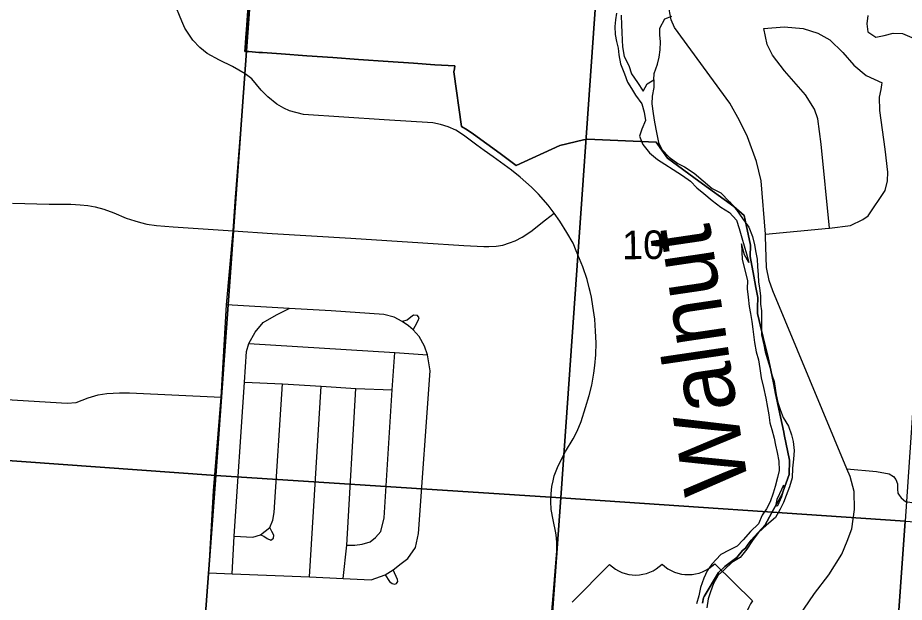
# Model space of a CAD drawing. Extents: x 114843 to 284848, y 317643 to 566895.
# Drawn here: x 241872 to 248717, y 384757 to 389274 of the extents above; entities that cross this region are included whole.
import ezdxf

# ---------------------------------------------------------------- set-up
doc = ezdxf.new("R2010")
doc.units = 0
for name, color, linetype in [('GM_X_City_Street', 7, 'Continuous'), ('GM_X_Corporation', 7, 'Continuous'), ('GM_X_County_Road', 7, 'Continuous'), ('GM_X_Major_River', 7, 'Continuous'), ('GM_X_Major_River_Text', 7, 'Continuous'), ('GM_X_Minor_River', 7, 'Continuous'), ('GM_X_Section', 7, 'Continuous'), ('GM_X_Section_Text', 7, 'Continuous'), ('GM_X_US_Shield', 7, 'Continuous')]:
    doc.layers.add(name, color=color, linetype=linetype)

msp = doc.modelspace()

# ---------------------------------------------------------------- linework, layer by layer
at = {"layer": 'GM_X_City_Street'}
msp.add_line((244125.3, 384953.3), (244214.5, 386426.1), dxfattribs=at)
for points in [[(243627.4, 388839.4), (243529.8, 388897.1), (243428.6, 388945.9), (243334.5, 388998.2), (243277.6, 389043.8), (243224.1, 389101.8), (243161.6, 389193.3), (243139.9, 389246.2), (243078.7, 389392.5), (243003, 389590), (242895.1, 389845.7), (242776.3, 390133.1), (242733.3, 390208.8), (242674.5, 390270.3), (242621.2, 390305.3), (242550.3, 390326), (242447.6, 390342.9), (242054.8, 390368.4), (241877.8, 390388.4), (241814, 390407.3)], [(247633.8, 389190.8), (247789.6, 389202.8), (247937.2, 389190.8), (248050.5, 389155.2), (248143.6, 389101.9), (248242.2, 389006.5), (248326.7, 388907.2), (248423.5, 388827.8), (248546.5, 388770.1)], [(248139.1, 387648), (248075.4, 388297.4), (248050, 388492.1), (248023, 388568.6), (247954.5, 388677.7), (247793.3, 388864.1), (247701, 388983.5), (247658.1, 389066.2), (247633.8, 389190.8)], [(243314, 384544.9), (243346.4, 384984), (243383.2, 385617.4), (243442.6, 386340.9), (243484.6, 387055), (243535, 387627.7), (243551.8, 387854), (243627.1, 388834.6), (243627.4, 388839.4)], [(245995.7, 384688.9), (246008.9, 384837.2), (246030.4, 385093.6), (246035, 385153.1), (246034.6, 385214.2), (246031, 385255.2), (246025.6, 385294.5), (246004.8, 385394.8), (245991.7, 385472.6), (245988.7, 385536.2), (245991.7, 385594), (245996.3, 385651.8), (246006.8, 385695.5), (246014.9, 385733.2), (246040.4, 385799.5), (246076.7, 385873.5), (246102.3, 385921.4), (246160.2, 386020.6), (246190.8, 386080.3), (246221.2, 386155), (246256.5, 386260.8), (246284.3, 386354), (246304.6, 386435.3), (246319.8, 386527.5), (246328.6, 386586.2), (246336.4, 386669.2), (246337.4, 386763), (246333.4, 386852.5), (246326.9, 386945.4), (246313.6, 387045), (246303, 387114.4), (246291.8, 387159.5), (246284.1, 387186.3), (246267.7, 387252.3), (246234.3, 387350.1), (246184, 387472.8), (246159.3, 387531.2), (246111, 387615.4), (246058.5, 387702.1), (246013.6, 387763.8), (245966.3, 387825.4), (245893.7, 387910.3), (245838.8, 387965.2), (245752, 388040.7), (245683.9, 388096.1), (245541.6, 388199.1), (245474.5, 388248.8), (245417.8, 388290.4), (245313.4, 388367.5), (245254.7, 388404), (245194, 388431.9), (245137, 388448.3), (245077.4, 388462.9), (244701.8, 388484.7), (244077.2, 388526.1), (243970.8, 388555.4), (243926.5, 388576.3), (243873.2, 388606), (243803.8, 388662.1), (243752.1, 388714.7), (243679, 388800.9), (243627.4, 388839.4)], [(248437.5, 387743.7), (248569.8, 387938.3), (248588.7, 388014.2), (248591.5, 388080.2), (248569.9, 388258.8), (248529.8, 388557.9), (248527.1, 388660.1), (248537.9, 388720.1), (248544.3, 388756.1), (248546.5, 388770.1)], [(241831.8, 387841.3), (242115.2, 387834.4), (242227.7, 387834.1), (242280.6, 387832.2), (242352.6, 387828.2), (242412.2, 387821.9), (242469.7, 387813.3), (242536.2, 387794.7), (242612.8, 387766), (242709.9, 387726.2), (242776.4, 387704.2), (242820.3, 387691), (242868.8, 387679), (242943.1, 387668.3), (243071.4, 387658), (243535, 387627.7), (243837.3, 387607.8), (244444.4, 387570), (244998.8, 387535), (245316.9, 387514.6), (245418.2, 387507.9), (245471, 387506.2), (245508.9, 387505.4), (245564.8, 387508), (245616.4, 387515.7), (245670.1, 387534), (245713.2, 387551.2), (245766.8, 387579), (245833.9, 387622.7), (245946.1, 387711.1), (246013.6, 387763.8)], [(247644.6, 387600.5), (248134.9, 387647.5), (248139.1, 387648), (248302.8, 387669.3), (248397.2, 387714.2), (248437.5, 387743.7)], [(243346.4, 384984), (243526.2, 384976.2), (244125.3, 384953.3), (244385, 384940.7), (244599.5, 384929.4), (244709.4, 384970), (244770.2, 385007), (244832.8, 385056.7), (244884.8, 385095), (244942.3, 385178.9), (244966.9, 385288), (245055.9, 386544.7), (245036.8, 386668), (245012.9, 386736.1), (244972.4, 386810.6), (244925.7, 386863), (244889.4, 386893.7), (244840.2, 386925.5), (244779.4, 386959.9), (244699.4, 386979.9), (244292, 387009.3), (243966.9, 387026.9), (243484.6, 387055)], [(243526.2, 384976.2), (243542.2, 385268.6), (243622.5, 386458.1), (243639, 386694.2), (243656.7, 386756), (243705, 386843.5), (243768, 386918.3), (243869.2, 386979), (243966.9, 387026.9)], [(244925.7, 386863), (244939.7, 386891.5), (244963.8, 386935.4), (244971.4, 386954.8), (244958.4, 386974), (244928.7, 386976.4), (244908.2, 386959.5), (244877.5, 386936.1), (244840.2, 386925.5)], [(243656.7, 386756), (244782.5, 386687.9), (245036.8, 386668)], [(244414, 385198.7), (244475.7, 385197.3), (244531.9, 385205), (244593.5, 385223.6), (244633.2, 385256.5), (244676.4, 385304), (244701, 385409.5), (244762.9, 386397.4), (244782.5, 386687.9)], [(243542.2, 385268.6), (243685.7, 385260.6), (243745.4, 385279.1), (243783.3, 385306.6), (243817.6, 385334.1), (243840.8, 385392.4), (243851.3, 385450.5), (243916.7, 386445.7)], [(243622.5, 386458.1), (243916.7, 386445.7), (244214.5, 386426.1), (244483.3, 386409.9), (244762.9, 386397.4)], [(241783.9, 386322.6), (242252.1, 386294.8), (242321.7, 386300.8), (242415, 386337.8), (242493.1, 386359.5), (242559.5, 386371.4), (242656.9, 386375.4), (242734.2, 386375.6), (243442.6, 386340.9)], [(244385, 384940.7), (244414, 385198.7), (244483.3, 386409.9)], [(248274.2, 385786.9), (248503.3, 385768.2), (248601.2, 385749.9), (248633.1, 385727.7), (248651, 385705.6), (248664.9, 385671.5), (248664.8, 385631.4), (248668.7, 385601.3), (248678.6, 385585.3), (248692.6, 385565.2), (248726.4, 385535), (248808.4, 385522.7), (248900.2, 385516.4)], [(243745.4, 385279.1), (243772.7, 385266.6), (243798.3, 385248.6), (243825.6, 385237.9), (243847.2, 385252.6), (243848.9, 385276.2), (243832.4, 385303.4), (243817.6, 385334.1)], [(244709.4, 384970), (244743.1, 384917.6), (244762.9, 384901.3), (244782.8, 384897), (244796.9, 384902.8), (244807, 384916.7), (244805.3, 384932.8), (244770.2, 385007)]]:
    msp.add_lwpolyline(points, dxfattribs=at)
at = {"layer": 'GM_X_Corporation'}
for points in [[(243660.7, 389515.8), (243639.6, 389217.6), (243632.6, 389118), (243627.2, 389042.2), (243625.8, 389013.2), (243655.6, 389011.8), (243734.4, 389006.3), (243760.6, 389004.4), (243905.5, 388994.2), (244104.4, 388980.2), (244303.5, 388966.2), (244502.4, 388952.2), (244733, 388935.9), (244927.2, 388922.3), (245091.5, 388910.7), (245247.8, 388901.6), (245243.3, 388879.3), (245239.2, 388854.8), (245297.1, 388434.4), (245342.4, 388407.4), (245391, 388374.2), (245595.6, 388224.9), (245720.4, 388131), (246056.4, 388286.8), (246239.5, 388330.9), (246268.1, 388335.9), (246800.7, 388312.4), (246887.8, 388189.1), (247130.6, 388012), (247399.9, 387815.5), (247480.6, 387744.5), (247488.2, 387708.9), (247529.1, 387516.8), (247526.7, 387428.9), (247555.4, 387275.9), (247571.6, 387189.4), (247586, 387112.7), (247584.6, 387035.8), (247584.1, 387010), (247583.8, 386988.5), (247596.9, 386934), (247604.9, 386900.3), (247628.1, 386803.8), (247650.9, 386709.1), (247666.4, 386644.7), (247686.5, 386549.6), (247706.9, 386452.3), (247726.7, 386358.2), (247728.9, 386347.5), (247749.3, 386248.6), (247786, 386071), (247789.6, 386053.5), (247830.5, 385855.2), (247830.2, 385840.6), (247828.9, 385756.3), (247828.6, 385743.9), (247782, 385614.5), (247774.1, 385592.7), (247697.7, 385454.7), (247692.1, 385444.6), (247643.1, 385356), (247557.7, 385263.6), (247533.9, 385235.8), (247512, 385206.6), (247492, 385176), (247467.2, 385156.4), (247423.6, 385103.4), (247332, 385034), (247283.6, 384986.2), (247173.3, 384801.6), (247167.4, 384791.8), (247160.2, 384750.5)], [(247160.2, 384750.5), (247167.4, 384791.8), (247173.3, 384801.6), (247283.6, 384986.2), (247332, 385034), (247423.6, 385103.4), (247467.2, 385156.4), (247492, 385176), (247512, 385206.6), (247533.9, 385235.8), (247557.7, 385263.6), (247643.1, 385356), (247692.1, 385444.6), (247697.7, 385454.7), (247774.1, 385592.7), (247782, 385614.5), (247828.6, 385743.9), (247828.9, 385756.3), (247830.2, 385840.6), (247830.5, 385855.2), (247789.6, 386053.5), (247786, 386071), (247749.3, 386248.6), (247728.9, 386347.5), (247726.7, 386358.2), (247706.9, 386452.3), (247686.5, 386549.6), (247666.4, 386644.7), (247650.9, 386709.1), (247628.1, 386803.8), (247604.9, 386900.3), (247596.9, 386934), (247583.8, 386988.5), (247584.1, 387010), (247584.6, 387035.8), (247586, 387112.7), (247571.6, 387189.4), (247555.4, 387275.9), (247526.7, 387428.9), (247529.1, 387516.8), (247488.2, 387708.9), (247480.6, 387744.5), (247399.9, 387815.5), (247130.6, 388012), (246887.8, 388189.1), (246800.7, 388312.4), (246268.1, 388335.9), (246239.5, 388330.9), (246056.4, 388286.8), (245720.4, 388131), (245595.6, 388224.9), (245391, 388374.2), (245342.4, 388407.4), (245297.1, 388434.4), (245239.2, 388854.8), (245243.3, 388879.3), (245247.8, 388901.6), (245091.5, 388910.7), (244927.2, 388922.3), (244733, 388935.9), (244502.4, 388952.2), (244303.5, 388966.2), (244104.4, 388980.2), (243905.5, 388994.2), (243760.6, 389004.4), (243734.4, 389006.3), (243655.6, 389011.8), (243625.8, 389013.2), (243627.2, 389042.2), (243632.6, 389118), (243639.6, 389217.6), (243660.7, 389515.8)]]:
    msp.add_lwpolyline(points, dxfattribs=at)
at = {"layer": 'GM_X_County_Road'}
msp.add_lwpolyline([(247863.8, 384589.2), (248024.6, 384824.6), (248134.4, 384969.2), (248234.1, 385129.9), (248275.9, 385230.2), (248311.7, 385324.6), (248333.4, 385473), (248329.1, 385613.4), (248298.8, 385727.6), (248274.2, 385786.9), (247703, 387164.1), (247674.8, 387242.2), (247654.6, 387344.4), (247646.1, 387583.1), (247644.6, 387600.5), (247611.1, 388014.1), (247576.7, 388162.4), (247506.2, 388354.8), (247445.8, 388481), (247371.5, 388613.1), (246943.8, 389199.7), (246917.7, 389257.7), (246895.3, 389382)], dxfattribs=at)
at = {"layer": 'GM_X_Major_River'}
for points in [[(246495.6, 389309.4), (246487.9, 389257.3), (246482.2, 389207.2), (246484.5, 389143.1), (246494.8, 389091), (246507.1, 389039), (246513.3, 388987), (246525.7, 388916.9), (246558.1, 388841), (246580.4, 388777), (246610.6, 388727.1), (246642.8, 388675.2), (246691.1, 388609.4), (246709.5, 388545.4), (246717.8, 388479.3), (246690.2, 388413.1), (246672.5, 388358.9), (246698.8, 388294.9), (246749.1, 388229.1), (246811.3, 388179.4), (246869.4, 388141.7), (246931.6, 388102), (247003.7, 388054.3), (247065.9, 388010.6), (247116.1, 387958.8), (247170.3, 387915), (247234.5, 387861.3), (247300.7, 387809.6), (247366.8, 387767.9), (247421.1, 387710.1), (247443.4, 387644.2), (247463.7, 387574.2), (247480.1, 387512.1), (247498.4, 387450.1), (247516.7, 387382.1), (247484.7, 387440.5), (247460.4, 387527.1), (247465.8, 387405.4), (247506.4, 387244.4), (247503.8, 387179.7), (247512.2, 387115.7), (247520.6, 387041.6), (247528.8, 386987.6), (247539.1, 386927.5), (247547.5, 386867.5), (247560, 386763.4), (247574.4, 386693.3), (247590.7, 386631.3), (247601, 386563.3), (247611.4, 386491.2), (247629.8, 386417.2), (247648.2, 386333.2), (247660.6, 386263.1), (247670.9, 386205.1), (247679.2, 386143), (247695.5, 386091)], [(246531.6, 389293.6), (246534.1, 389215.5), (246536.3, 389163.4), (246538.7, 389101.3), (246541, 389049.2), (246555.4, 388973.2), (246589.7, 388905.3), (246612, 388841.3), (246656.3, 388773.5), (246700.6, 388707.6), (246732.3, 388763.9), (246784, 388794.2), (246782.3, 388734.1), (246770.7, 388667.9), (246769, 388607.8), (246779.4, 388533.8), (246789.8, 388467.7), (246804.2, 388387.7), (246820.6, 388309.7), (246844.9, 388255.7), (246901.1, 388195.9), (246969.3, 388148.2), (247021.4, 388120.5), (247095.5, 388072.9), (247163.8, 388013.1), (247234, 387953.5), (247300.1, 387919.8), (247368.4, 387852.1), (247422.6, 387788.3), (247468.9, 387722.4), (247517.2, 387656.6), (247545.6, 387584.6), (247559.9, 387518.6), (247572.2, 387458.6), (247580.5, 387408.6), (247584.8, 387352.5), (247589.1, 387288.4), (247591.4, 387234.3), (247599.7, 387184.3), (247608, 387126.2), (247608.3, 387060.1), (247614.6, 387010.1), (247615.6, 386823.8), (247632, 386745.8), (247644.3, 386691.7), (247660.6, 386633.7), (247680.9, 386565.7), (247695.2, 386515.7), (247713.4, 386461.8), (247719.7, 386411.7), (247728, 386359.7), (247740.3, 386301.6), (247758.5, 386247.6), (247782.8, 386185.7), (247823.2, 386117.8), (247847.5, 386051.8), (247859.7, 385999.8), (247866.1, 385929.7), (247862.5, 385861.6), (247854.9, 385793.4), (247851.3, 385719.3)], [(247695.5, 386091), (247711.8, 386025), (247724.1, 385971), (247736.4, 385915), (247748.7, 385846.9), (247751.1, 385774.8), (247739.4, 385720.7), (247719.8, 385652.4), (247706.1, 385600.3), (247682.5, 385532), (247652.8, 385479.7), (247621.1, 385429.5), (247591.5, 385363.2), (247529.9, 385304.7), (247472.3, 385240.3), (247426.7, 385190), (247364.9, 385159.5), (247301.2, 385125.1), (247231.7, 385052.6), (247194, 385000.3), (247170.3, 384944.1), (247144.8, 384869.8), (247131.1, 384805.6), (247113.5, 384745.4)], [(247851.3, 385719.3), (247831.7, 385649.1), (247804.1, 385580.8), (247784.4, 385528.6), (247758.7, 385476.4), (247723.1, 385412), (247653.5, 385351.5), (247591.9, 385297.1), (247546.3, 385234.7), (247500.7, 385166.3), (247449.1, 385103.9), (247385.4, 385063.5), (247329.8, 385011.1), (247280.1, 384966.7), (247244.5, 384902.4), (247220.8, 384838.2), (247203.1, 384784), (247191.6, 384713.8)], [(247722.6, 385500.2), (247740.6, 385504.3), (247772.2, 385574.6), (247789.8, 385636.8), (247785.7, 385660.8)], [(247785.7, 385660.8), (247754.1, 385594.5), (247732.3, 385550.3), (247722.6, 385500.2)]]:
    msp.add_lwpolyline(points, dxfattribs=at)
at = {"layer": 'GM_X_Minor_River'}
for points in [[(246784, 388794.2), (246786.2, 388844), (246812.1, 388916.1), (246824, 388970.3), (246831.9, 389026.4), (246833.8, 389086.5), (246829.8, 389140.6), (246829.7, 389192.7), (246867.6, 389264.9), (246921.5, 389285)], [(248437, 389290.7), (248429.1, 389226.6), (248435.1, 389164.5), (248497.1, 389124.5), (248563, 389136.6), (248630.8, 389154.7), (248704.7, 389152.8), (248776.6, 389120.8)]]:
    msp.add_lwpolyline(points, dxfattribs=at)
at = {"layer": 'GM_X_Section'}
for points in [[(241091.2, 391163.3), (243778.4, 390980.8), (243400.4, 385736.5), (240718.6, 385930.6)], [(246433.1, 390806.1), (246066.4, 385563.1), (243400.4, 385736.5), (243778.4, 390980.8)], [(249080.6, 390631), (248724.6, 385384.8), (246066.4, 385563.1), (246433.1, 390806.1)], [(240718.6, 385930.6), (243400.4, 385736.5), (243012.2, 380536.2), (240343.4, 380718.3)], [(243400.4, 385736.5), (246066.4, 385563.1), (245687.3, 380353), (243012.2, 380536.2)], [(246066.4, 385563.1), (248724.6, 385384.8), (248354.5, 380164.5), (245687.3, 380353)], [(248724.6, 385384.8), (251439.1, 385201), (251069.4, 379973.5), (248354.5, 380164.5)]]:
    msp.add_lwpolyline(points, close=True, dxfattribs=at)
at = {"layer": 'GM_X_US_Shield'}
for p, q in [((246441.1, 385049), (246153.2, 384756.9)), ((247545.4, 384766.9), (247253.3, 385054.9))]:
    msp.add_line(p, q, dxfattribs=at)
for centre, radius, start, end in [((246642.7, 385257.6), 290.1, 225.9877, 314.84171), ((247048.7, 385260.6), 290.1, 225.98771, 314.84172), ((247879.7, 384536.4), 406.1, 145.41379, 205.86759)]:
    msp.add_arc(centre, radius, start, end, dxfattribs=at)

# ---------------------------------------------------------------- texts
at = {"layer": 'GM_X_Major_River_Text'}
msp.add_text('Walnut', height=500.03, rotation=98.4162, dxfattribs=at).set_placement((247517.8, 385634.4))
at = {"layer": 'GM_X_Section_Text'}
msp.add_text('10', height=221.01, rotation=0.41474, dxfattribs=at).set_placement((246537.5, 387407.5))

doc.saveas('drawing.dxf')
